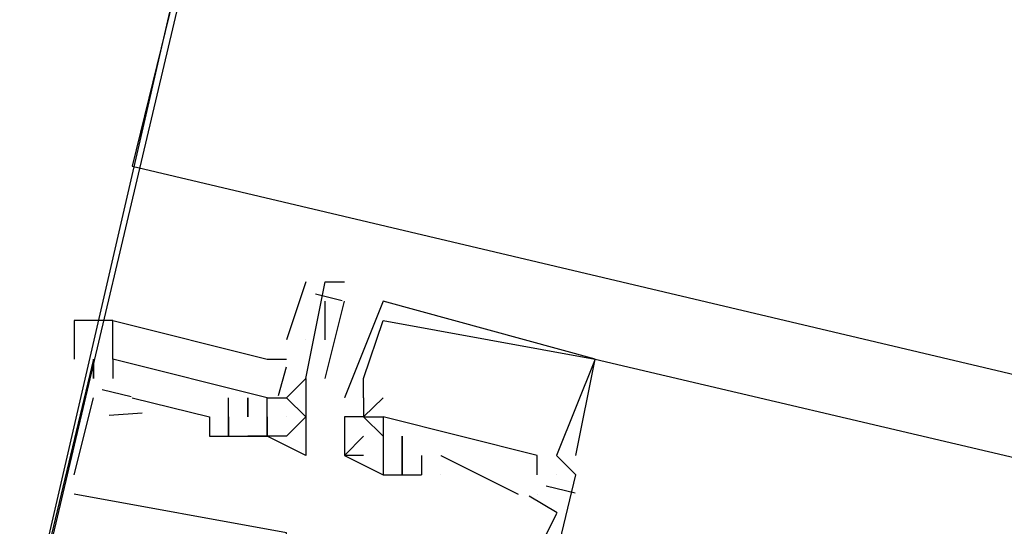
# Model space of a CAD drawing. Header units: feet. Extents: x -79 to 198, y -22 to 181.
# Tile 299 of 318: x 110.336 to 111.016, y 148.142 to 148.492. Entities that reach past the tile are written whole.
import ezdxf

# ---------------------------------------------------------------- set-up
doc = ezdxf.new("R2010")
doc.units = ezdxf.units.FT
doc.layers.add('A-LINEA', color=7, linetype='CONTINUOUS')
doc.layers.add('A-MURO-CONCRETO', color=8, linetype='CONTINUOUS')

msp = doc.modelspace()

# ---------------------------------------------------------------- linework, layer by layer
at = {"layer": 'A-LINEA'}
for p, q in [((110.5333, 148.3111), (110.52, 148.2711)), ((110.5467, 148.3111), (110.5467, 148.3111)), ((110.56, 148.3111), (110.56, 148.3111)), ((110.5401, 148.3028), (110.5584, 148.2984)), ((110.5467, 148.2444), (110.56, 148.2978)), ((110.5467, 148.2711), (110.5467, 148.2978)), ((110.56, 148.2978), (110.56, 148.2978)), ((110.5867, 148.2978), (110.5867, 148.2978)), ((110.5867, 148.2978), (110.5867, 148.2978)), ((110.5867, 148.2978), (110.5867, 148.2978)), ((110.5867, 148.2844), (110.5867, 148.2844)), ((110.5867, 148.2844), (110.5867, 148.2844)), ((110.5867, 148.2844), (110.5867, 148.2844)), ((110.4, 148.2578), (110.4, 148.2711)), ((110.5333, 148.2711), (110.5333, 148.2711)), ((110.3867, 148.2578), (110.3867, 148.2444)), ((110.3867, 148.2578), (110.3867, 148.2578)), ((110.3867, 148.2578), (110.3867, 148.2578)), ((110.3867, 148.2578), (110.3867, 148.2578)), ((110.3867, 148.2578), (110.3867, 148.2578)), ((110.4, 148.2578), (110.4, 148.2578)), ((110.4, 148.2578), (110.4, 148.2578)), ((110.4, 148.2578), (110.4, 148.2578)), ((110.7333, 148.2578), (110.7333, 148.2578)), ((110.7333, 148.2578), (110.7333, 148.2578)), ((110.7333, 148.2578), (118.9467, 146.3244)), ((110.7333, 148.2578), (110.7333, 148.2578)), ((110.7333, 148.2578), (110.7333, 148.2578)), ((110.7333, 148.2578), (110.7333, 148.2578)), ((110.7333, 148.2578), (110.7333, 148.2578)), ((110.5144, 148.2326), (110.52, 148.2525)), ((110.5144, 148.2326), (110.52, 148.2525)), ((110.5144, 148.2326), (110.52, 148.2525)), ((110.3867, 148.2444), (110.3867, 148.2444)), ((110.3867, 148.2444), (110.3867, 148.2444)), ((110.3867, 148.2444), (110.3867, 148.2444)), ((110.4, 148.2444), (110.4, 148.2444)), ((110.4, 148.2444), (110.4, 148.2444)), ((110.4, 148.2444), (110.4, 148.2444)), ((110.4, 148.2444), (110.4, 148.2444)), ((110.5333, 148.2444), (110.5333, 148.2444)), ((110.5333, 148.2444), (110.5333, 148.2444)), ((110.5333, 148.2444), (110.5333, 148.2444)), ((110.5467, 148.2444), (110.5467, 148.2444)), ((110.5733, 148.2444), (110.5733, 148.2444)), ((110.5733, 148.2444), (110.5733, 148.2444)), ((110.5733, 148.2444), (110.5733, 148.2444)), ((110.3927, 148.2368), (110.4127, 148.232)), ((110.3927, 148.2368), (110.4127, 148.232)), ((110.3927, 148.2368), (110.4127, 148.232)), ((110.3733, 148.1778), (110.3867, 148.2311)), ((110.3733, 148.1778), (110.3867, 148.2311)), ((110.3733, 148.1778), (110.3867, 148.2311)), ((110.3867, 148.2311), (110.3867, 148.2311)), ((110.3867, 148.2311), (110.3867, 148.2311)), ((110.3867, 148.2311), (110.3867, 148.2311)), ((110.4133, 148.2311), (110.4667, 148.2178)), ((110.4133, 148.2311), (110.4133, 148.2311)), ((110.4133, 148.2311), (110.4667, 148.2178)), ((110.4133, 148.2311), (110.4133, 148.2311)), ((110.4133, 148.2311), (110.4667, 148.2178)), ((110.4133, 148.2311), (110.4133, 148.2311)), ((110.48, 148.2178), (110.48, 148.2311)), ((110.48, 148.2311), (110.48, 148.2311)), ((110.48, 148.2178), (110.48, 148.2311)), ((110.48, 148.2311), (110.48, 148.2311)), ((110.48, 148.2178), (110.48, 148.2311)), ((110.48, 148.2311), (110.48, 148.2311)), ((110.4933, 148.2311), (110.4933, 148.2311)), ((110.4933, 148.2311), (110.4933, 148.2311)), ((110.4933, 148.2311), (110.4933, 148.2311)), ((110.4933, 148.2311), (110.4933, 148.2311)), ((110.4933, 148.2311), (110.4933, 148.2311)), ((110.4933, 148.2311), (110.4933, 148.2311)), ((110.5067, 148.2311), (110.5067, 148.2311)), ((110.5067, 148.2311), (110.5067, 148.2311)), ((110.5067, 148.2311), (110.5067, 148.2311)), ((110.5067, 148.2311), (110.5067, 148.2311)), ((110.5067, 148.2311), (110.5067, 148.2311)), ((110.52, 148.2311), (110.52, 148.2311)), ((110.52, 148.2311), (110.52, 148.2311)), ((110.5333, 148.2311), (110.5333, 148.2311)), ((110.56, 148.2311), (110.56, 148.2311)), ((110.56, 148.2311), (110.56, 148.2311)), ((110.56, 148.2311), (110.56, 148.2311)), ((110.5733, 148.2311), (110.5733, 148.2311)), ((110.5733, 148.2311), (110.5733, 148.2311)), ((110.5733, 148.2311), (110.5733, 148.2311)), ((110.5733, 148.2311), (110.5733, 148.2311)), ((110.5733, 148.2311), (110.5733, 148.2311)), ((110.5733, 148.2311), (110.5733, 148.2311)), ((110.5867, 148.2311), (110.5867, 148.2311)), ((110.5867, 148.2311), (110.5867, 148.2311)), ((110.5867, 148.2311), (110.5867, 148.2311)), ((110.3975, 148.2191), (110.4202, 148.2206)), ((110.3975, 148.2191), (110.4202, 148.2206)), ((110.3975, 148.2191), (110.4202, 148.2206)), ((110.4667, 148.2178), (110.4667, 148.2178)), ((110.4667, 148.2178), (110.4667, 148.2178)), ((110.4667, 148.2178), (110.4667, 148.2178)), ((110.48, 148.2178), (110.48, 148.2178)), ((110.48, 148.2178), (110.48, 148.2178)), ((110.48, 148.2178), (110.48, 148.2178)), ((110.48, 148.2178), (110.48, 148.2178)), ((110.48, 148.2178), (110.48, 148.2178)), ((110.48, 148.2178), (110.48, 148.2178)), ((110.4933, 148.2178), (110.4933, 148.2178)), ((110.4933, 148.2178), (110.4933, 148.2178)), ((110.4933, 148.2178), (110.4933, 148.2178)), ((110.4933, 148.2178), (110.4933, 148.2178)), ((110.4933, 148.2178), (110.4933, 148.2178)), ((110.4933, 148.2178), (110.4933, 148.2178)), ((110.5067, 148.2178), (110.5067, 148.2044)), ((110.5067, 148.2178), (110.5067, 148.2178)), ((110.5067, 148.2178), (110.5067, 148.2178)), ((110.5067, 148.2178), (110.5067, 148.2178)), ((110.5067, 148.2178), (110.5067, 148.2178)), ((110.5067, 148.2178), (110.5067, 148.2178)), ((110.5067, 148.2178), (110.5067, 148.2178)), ((110.5067, 148.2178), (110.5067, 148.2178)), ((110.5067, 148.2178), (110.5067, 148.2178)), ((110.52, 148.2178), (110.52, 148.2178)), ((110.5333, 148.2178), (110.5333, 148.2178)), ((110.56, 148.2178), (110.56, 148.2178)), ((110.56, 148.2178), (110.56, 148.2178)), ((110.56, 148.2178), (110.56, 148.2178)), ((110.56, 148.2178), (110.56, 148.2178)), ((110.56, 148.2178), (110.56, 148.2178)), ((110.56, 148.2178), (110.56, 148.2178)), ((110.5733, 148.2178), (110.5733, 148.2178)), ((110.5733, 148.2178), (110.5733, 148.2178)), ((110.5733, 148.2178), (110.5733, 148.2178)), ((110.5733, 148.2178), (110.5733, 148.2178)), ((110.5733, 148.2178), (110.5733, 148.2178)), ((110.5733, 148.2178), (110.5733, 148.2178)), ((110.5733, 148.2178), (110.5733, 148.2178)), ((110.5733, 148.2178), (110.5733, 148.2178)), ((110.5733, 148.2178), (110.5733, 148.2178)), ((110.5867, 148.2178), (110.5867, 148.2178)), ((110.5867, 148.2178), (110.5867, 148.2178)), ((110.5867, 148.2178), (110.5867, 148.2178)), ((110.5867, 148.2178), (110.5867, 148.2178)), ((110.5867, 148.2178), (110.5867, 148.2178)), ((110.5867, 148.2178), (110.5867, 148.2178)), ((110.4667, 148.2044), (110.4667, 148.2044)), ((110.4667, 148.2044), (110.4667, 148.2044)), ((110.4667, 148.2044), (110.4667, 148.2044)), ((110.48, 148.2044), (110.48, 148.2044)), ((110.48, 148.2044), (110.48, 148.2044)), ((110.48, 148.2044), (110.48, 148.2044)), ((110.48, 148.2044), (110.48, 148.2044)), ((110.48, 148.2044), (110.48, 148.2044)), ((110.48, 148.2044), (110.48, 148.2044)), ((110.4933, 148.2044), (110.4933, 148.2044)), ((110.4933, 148.2044), (110.4933, 148.2044)), ((110.4933, 148.2044), (110.4933, 148.2044)), ((110.5067, 148.2044), (110.5067, 148.2044)), ((110.5067, 148.2044), (110.5067, 148.2044)), ((110.5067, 148.2044), (110.5067, 148.2044)), ((110.5067, 148.2044), (110.5067, 148.2044)), ((110.5067, 148.2044), (110.5067, 148.2044)), ((110.5067, 148.2044), (110.5067, 148.2044)), ((110.52, 148.2044), (110.52, 148.2044)), ((110.5333, 148.2044), (110.5333, 148.2044)), ((110.56, 148.2044), (110.56, 148.2044)), ((110.56, 148.2044), (110.56, 148.2044)), ((110.56, 148.2044), (110.56, 148.2044)), ((110.5733, 148.2044), (110.5733, 148.2044)), ((110.5733, 148.2044), (110.5733, 148.2044)), ((110.5733, 148.2044), (110.5733, 148.2044)), ((110.5867, 148.2044), (110.5867, 148.2044)), ((110.5867, 148.2044), (110.5867, 148.1911)), ((110.5867, 148.2044), (110.5867, 148.2044)), ((110.5867, 148.2044), (110.5867, 148.2044)), ((110.5867, 148.2044), (110.5867, 148.2044)), ((110.5867, 148.2044), (110.5867, 148.1911)), ((110.5867, 148.2044), (110.5867, 148.2044)), ((110.5867, 148.2044), (110.5867, 148.2044)), ((110.5867, 148.2044), (110.5867, 148.2044)), ((110.5867, 148.2044), (110.5867, 148.1911)), ((110.5867, 148.2044), (110.5867, 148.2044)), ((110.5867, 148.2044), (110.5867, 148.2044)), ((110.6, 148.2044), (110.6, 148.2044)), ((110.6, 148.2044), (110.6, 148.2044)), ((110.6, 148.2044), (110.6, 148.2044)), ((110.6, 148.2044), (110.6, 148.2044)), ((110.6, 148.2044), (110.6, 148.2044)), ((110.6, 148.2044), (110.6, 148.2044)), ((110.5333, 148.1911), (110.5333, 148.1911)), ((110.56, 148.1911), (110.56, 148.1911)), ((110.56, 148.1911), (110.56, 148.1911)), ((110.56, 148.1911), (110.56, 148.1911)), ((110.56, 148.1911), (110.56, 148.1911)), ((110.56, 148.1911), (110.56, 148.1911)), ((110.56, 148.1911), (110.56, 148.1911)), ((110.5733, 148.1911), (110.5733, 148.1911)), ((110.5733, 148.1911), (110.5733, 148.1911)), ((110.5733, 148.1911), (110.5733, 148.1911)), ((110.5867, 148.1911), (110.5867, 148.1911)), ((110.5867, 148.1911), (110.5867, 148.1911)), ((110.5867, 148.1911), (110.5867, 148.1911)), ((110.5867, 148.1911), (110.5867, 148.1911)), ((110.5867, 148.1911), (110.5867, 148.1911)), ((110.5867, 148.1911), (110.5867, 148.1911)), ((110.5867, 148.1911), (110.5867, 148.1911)), ((110.5867, 148.1911), (110.5867, 148.1911)), ((110.5867, 148.1911), (110.5867, 148.1911)), ((110.6, 148.1911), (110.6, 148.1911)), ((110.6, 148.1911), (110.6, 148.1911)), ((110.6, 148.1911), (110.6, 148.1911)), ((110.6, 148.1911), (110.6, 148.1911)), ((110.6, 148.1911), (110.6, 148.1911)), ((110.6, 148.1911), (110.6, 148.1911)), ((110.6, 148.1911), (110.6, 148.1911)), ((110.6, 148.1911), (110.6, 148.1911)), ((110.6, 148.1911), (110.6, 148.1911)), ((110.6, 148.1911), (110.6, 148.1911)), ((110.6, 148.1911), (110.6, 148.1911)), ((110.6, 148.1911), (110.6, 148.1911)), ((110.6133, 148.1911), (110.6133, 148.1778)), ((110.6133, 148.1911), (110.6133, 148.1911)), ((110.6133, 148.1911), (110.6133, 148.1778)), ((110.6133, 148.1911), (110.6133, 148.1911)), ((110.6133, 148.1911), (110.6133, 148.1778)), ((110.6133, 148.1911), (110.6133, 148.1911)), ((110.6267, 148.1911), (110.68, 148.1644)), ((110.6267, 148.1911), (110.6267, 148.1911)), ((110.6267, 148.1911), (110.68, 148.1644)), ((110.6267, 148.1911), (110.6267, 148.1911)), ((110.6267, 148.1911), (110.68, 148.1644)), ((110.6267, 148.1911), (110.6267, 148.1911)), ((110.6933, 148.1911), (110.6933, 148.1911)), ((110.6933, 148.1911), (110.6933, 148.1911)), ((110.6933, 148.1911), (110.6933, 148.1911)), ((110.6933, 148.1911), (110.6933, 148.1911)), ((110.6933, 148.1911), (110.6933, 148.1911)), ((110.6933, 148.1911), (110.6933, 148.1911)), ((110.7067, 148.1911), (110.7067, 148.1911)), ((110.7067, 148.1911), (110.7067, 148.1911)), ((110.7067, 148.1911), (110.7067, 148.1911)), ((110.7067, 148.1911), (110.7067, 148.1911)), ((110.7067, 148.1911), (110.7067, 148.1911)), ((110.7067, 148.1911), (110.7067, 148.1911)), ((110.72, 148.1911), (110.72, 148.1911)), ((110.72, 148.1911), (110.72, 148.1911)), ((110.72, 148.1911), (110.72, 148.1911)), ((110.3733, 148.1778), (110.3733, 148.1778)), ((110.3733, 148.1778), (110.3733, 148.1778)), ((110.3733, 148.1778), (110.3733, 148.1778)), ((110.5867, 148.1778), (110.5867, 148.1778)), ((110.5867, 148.1778), (110.5867, 148.1778)), ((110.5867, 148.1778), (110.5867, 148.1778)), ((110.5867, 148.1778), (110.5867, 148.1778)), ((110.5867, 148.1778), (110.5867, 148.1778)), ((110.5867, 148.1778), (110.5867, 148.1778)), ((110.6, 148.1778), (110.6, 148.1778)), ((110.6, 148.1778), (110.6, 148.1778)), ((110.6, 148.1778), (110.6, 148.1778)), ((110.6, 148.1778), (110.6, 148.1778)), ((110.6, 148.1778), (110.6, 148.1778)), ((110.6, 148.1778), (110.6, 148.1778)), ((110.6133, 148.1778), (110.6133, 148.1778)), ((110.6133, 148.1778), (110.6133, 148.1778)), ((110.6133, 148.1778), (110.6133, 148.1778)), ((110.6133, 148.1778), (110.6133, 148.1778)), ((110.6133, 148.1778), (110.6133, 148.1778)), ((110.6133, 148.1778), (110.6133, 148.1778)), ((110.6267, 148.1778), (110.6267, 148.1778)), ((110.6267, 148.1778), (110.6267, 148.1778)), ((110.6267, 148.1778), (110.6267, 148.1778)), ((110.6933, 148.1778), (110.6933, 148.1778)), ((110.6933, 148.1778), (110.6933, 148.1778)), ((110.6933, 148.1778), (110.6933, 148.1778)), ((110.6933, 148.1778), (110.6933, 148.1778)), ((110.6933, 148.1778), (110.6933, 148.1778)), ((110.6933, 148.1778), (110.6933, 148.1778)), ((110.7067, 148.1778), (110.7067, 148.1778)), ((110.7067, 148.1778), (110.7067, 148.1778)), ((110.7067, 148.1778), (110.7067, 148.1778)), ((110.7067, 148.1778), (110.7067, 148.1778)), ((110.7067, 148.1778), (110.7067, 148.1778)), ((110.7067, 148.1778), (110.7067, 148.1778)), ((110.72, 148.1778), (110.72, 148.1778)), ((110.72, 148.1778), (110.72, 148.1778)), ((110.72, 148.1778), (110.72, 148.1778)), ((110.72, 148.1778), (110.72, 148.1778)), ((110.72, 148.1778), (110.72, 148.1778)), ((110.72, 148.1778), (110.72, 148.1778)), ((110.6994, 148.1701), (110.7194, 148.1654)), ((110.6994, 148.1701), (110.7194, 148.1654)), ((110.6994, 148.1701), (110.7194, 148.1654)), ((110.3733, 148.1644), (110.3733, 148.1644)), ((110.3733, 148.1644), (110.3733, 148.1644)), ((110.3733, 148.1644), (110.3733, 148.1644)), ((110.68, 148.1644), (110.68, 148.1644)), ((110.68, 148.1644), (110.68, 148.1644)), ((110.68, 148.1644), (110.68, 148.1644)), ((110.6876, 148.1633), (110.7071, 148.1517)), ((110.6876, 148.1633), (110.7071, 148.1517)), ((110.6876, 148.1633), (110.7071, 148.1517)), ((110.6933, 148.1644), (110.6933, 148.1644)), ((110.6933, 148.1644), (110.6933, 148.1644)), ((110.6933, 148.1644), (110.6933, 148.1644)), ((110.6933, 148.1644), (110.6933, 148.1644)), ((110.6933, 148.1644), (110.6933, 148.1644)), ((110.6933, 148.1644), (110.6933, 148.1644)), ((110.7067, 148.1511), (110.7067, 148.1511)), ((110.7067, 148.1511), (110.7067, 148.1511)), ((110.7067, 148.1511), (110.7067, 148.1511))]:
    msp.add_line(p, q, dxfattribs=at)
for points in [[(108.6533, 156.8844), (107, 149.8844), (110.5733, 149.0444), (110.4133, 148.3911), (124.3067, 145.1111)], [(110.2267, 147.5778), (110.5733, 149.0444), (106.1867, 150.0844), (105.84, 148.6178), (110.2267, 147.5778)], [(110.4133, 148.3911), (124.3067, 145.1111), (120.72, 129.9644)], [(110.5333, 148.2444), (110.5333, 148.2444), (110.5333, 148.2444), (110.5333, 148.2444), (110.5467, 148.3111), (110.5467, 148.3111), (110.56, 148.3111)], [(110.72, 148.1911), (110.7333, 148.2578), (110.7333, 148.2578), (110.5867, 148.2978), (110.56, 148.2311)], [(110.72, 148.1911), (110.7333, 148.2578), (110.7333, 148.2578), (110.5867, 148.2978), (110.56, 148.2311)], [(110.72, 148.1911), (110.7333, 148.2578), (110.7333, 148.2578), (110.5867, 148.2978), (110.56, 148.2311)], [(110.4, 148.2844), (110.3733, 148.2844), (110.3733, 148.2578)], [(110.5067, 148.2311), (110.4, 148.2578), (110.4, 148.2844), (110.5067, 148.2578), (110.52, 148.2578)], [(110.5067, 148.2311), (110.4, 148.2578), (110.4, 148.2844), (110.5067, 148.2578), (110.52, 148.2578)], [(110.5067, 148.2311), (110.4, 148.2578), (110.4, 148.2844), (110.5067, 148.2578), (110.52, 148.2578)], [(110.5733, 148.2311), (110.5733, 148.2311), (110.5733, 148.2444), (110.5733, 148.2444), (110.5867, 148.2844), (110.5867, 148.2844), (110.7333, 148.2578), (110.7333, 148.2578), (110.7067, 148.1911), (110.72, 148.1778)], [(110.5733, 148.2311), (110.5733, 148.2311), (110.5733, 148.2444), (110.5733, 148.2444), (110.5867, 148.2844), (110.5867, 148.2844), (110.7333, 148.2578), (110.7333, 148.2578), (110.7067, 148.1911), (110.72, 148.1778)], [(110.5733, 148.2311), (110.5733, 148.2311), (110.5733, 148.2444), (110.5733, 148.2444), (110.5867, 148.2844), (110.5867, 148.2844), (110.7333, 148.2578), (110.7333, 148.2578), (110.7067, 148.1911), (110.72, 148.1778)], [(110.3867, 148.2444), (110.3867, 148.2578), (110.2267, 147.5911)], [(110.3867, 148.2444), (110.3867, 148.2578), (110.2267, 147.5911)], [(110.3867, 148.2444), (110.3867, 148.2578), (110.2267, 147.5911)], [(110.5067, 148.2311), (110.4, 148.2578), (110.4, 148.2444)], [(110.5067, 148.2311), (110.4, 148.2578), (110.4, 148.2444)], [(110.5067, 148.2311), (110.4, 148.2578), (110.4, 148.2444)], [(110.5333, 148.2444), (110.52, 148.2311), (110.5333, 148.2178), (110.52, 148.2044), (110.5067, 148.2044)], [(110.5333, 148.2444), (110.5333, 148.2311), (110.5333, 148.2044), (110.5333, 148.1911), (110.5067, 148.2044), (110.5067, 148.2044), (110.5067, 148.2044), (110.5067, 148.2044), (110.5067, 148.2178), (110.5067, 148.2178), (110.5067, 148.2178)], [(110.4933, 148.2311), (110.4933, 148.2178), (110.4933, 148.2311), (110.4933, 148.2178), (110.4933, 148.2178)], [(110.4933, 148.2311), (110.4933, 148.2178), (110.4933, 148.2311), (110.4933, 148.2178), (110.4933, 148.2178)], [(110.4933, 148.2311), (110.4933, 148.2178), (110.4933, 148.2311), (110.4933, 148.2178), (110.4933, 148.2178)], [(110.5067, 148.2178), (110.5067, 148.2311), (110.52, 148.2311), (110.52, 148.2311)], [(110.5733, 148.2311), (110.5733, 148.2178), (110.56, 148.2178), (110.56, 148.2044), (110.56, 148.1911), (110.5867, 148.1778), (110.5867, 148.1778)], [(110.5733, 148.2311), (110.5733, 148.2178), (110.56, 148.2178), (110.56, 148.2044), (110.56, 148.1911), (110.5867, 148.1778), (110.5867, 148.1778)], [(110.5733, 148.2311), (110.5733, 148.2178), (110.56, 148.2178), (110.56, 148.2044), (110.56, 148.1911), (110.5867, 148.1778), (110.5867, 148.1778)], [(110.5867, 148.2044), (110.5733, 148.2178), (110.5733, 148.2178), (110.5867, 148.2311)], [(110.5867, 148.2044), (110.5733, 148.2178), (110.5733, 148.2178), (110.5867, 148.2311)], [(110.5867, 148.2044), (110.5733, 148.2178), (110.5733, 148.2178), (110.5867, 148.2311)], [(110.4667, 148.2178), (110.4667, 148.2044), (110.5067, 148.2044), (110.4933, 148.2044)], [(110.4667, 148.2178), (110.4667, 148.2044), (110.5067, 148.2044), (110.4933, 148.2044)], [(110.4667, 148.2178), (110.4667, 148.2044), (110.5067, 148.2044), (110.4933, 148.2044)], [(110.48, 148.2044), (110.48, 148.2178), (110.48, 148.2044)], [(110.48, 148.2044), (110.48, 148.2178), (110.48, 148.2044)], [(110.48, 148.2044), (110.48, 148.2178), (110.48, 148.2044)], [(110.5733, 148.2178), (110.5867, 148.2178), (110.5867, 148.2044), (110.5867, 148.2044), (110.5867, 148.1911), (110.5867, 148.1911), (110.5867, 148.1911)], [(110.5733, 148.2178), (110.5867, 148.2178), (110.5867, 148.2044), (110.5867, 148.2044), (110.5867, 148.1911), (110.5867, 148.1911), (110.5867, 148.1911)], [(110.5733, 148.2178), (110.5867, 148.2178), (110.5867, 148.2044), (110.5867, 148.2044), (110.5867, 148.1911), (110.5867, 148.1911), (110.5867, 148.1911)], [(110.6933, 148.1778), (110.6933, 148.1911), (110.5867, 148.2178), (110.5867, 148.2044)], [(110.6933, 148.1778), (110.6933, 148.1911), (110.5867, 148.2178), (110.5867, 148.2044)], [(110.6933, 148.1778), (110.6933, 148.1911), (110.5867, 148.2178), (110.5867, 148.2044)], [(110.5733, 148.1911), (110.56, 148.1911), (110.5733, 148.2044)], [(110.5733, 148.1911), (110.56, 148.1911), (110.5733, 148.2044)], [(110.5733, 148.1911), (110.56, 148.1911), (110.5733, 148.2044)], [(110.6, 148.1911), (110.6, 148.2044), (110.6, 148.1911), (110.6, 148.2044)], [(110.6, 148.1911), (110.6, 148.2044), (110.6, 148.1911), (110.6, 148.2044)], [(110.6, 148.1911), (110.6, 148.2044), (110.6, 148.1911), (110.6, 148.2044)], [(110.4133, 147.5644), (110.4, 147.5378), (110.56, 147.5111), (110.72, 148.1778), (110.7067, 148.1911)], [(110.4133, 147.5644), (110.4, 147.5378), (110.56, 147.5111), (110.72, 148.1778), (110.7067, 148.1911)], [(110.4133, 147.5644), (110.4, 147.5378), (110.56, 147.5111), (110.72, 148.1778), (110.7067, 148.1911)], [(110.5867, 148.1911), (110.5867, 148.1778), (110.6133, 148.1778)], [(110.5867, 148.1911), (110.5867, 148.1778), (110.6133, 148.1778)], [(110.5867, 148.1911), (110.5867, 148.1778), (110.6133, 148.1778)], [(110.6, 148.1911), (110.6, 148.1778), (110.6, 148.1911)], [(110.6, 148.1911), (110.6, 148.1778), (110.6, 148.1911)], [(110.6, 148.1911), (110.6, 148.1778), (110.6, 148.1911)], [(110.52, 148.1244), (110.52, 148.1378), (110.3733, 148.1644)], [(110.52, 148.1244), (110.52, 148.1378), (110.3733, 148.1644)], [(110.52, 148.1244), (110.52, 148.1378), (110.3733, 148.1644)], [(110.7067, 148.1511), (110.68, 148.0978), (110.5467, 148.1244), (110.6267, 148.0978), (110.6267, 148.0844), (110.68, 148.0711), (110.6667, 147.9911)], [(110.7067, 148.1511), (110.68, 148.0978), (110.5467, 148.1244), (110.6267, 148.0978), (110.6267, 148.0844), (110.68, 148.0711), (110.6667, 147.9911)], [(110.7067, 148.1511), (110.68, 148.0978), (110.5467, 148.1244), (110.6267, 148.0978), (110.6267, 148.0844), (110.68, 148.0711), (110.6667, 147.9911)]]:
    msp.add_lwpolyline(points, dxfattribs=at)
at = {"layer": 'A-MURO-CONCRETO'}
msp.add_lwpolyline([(105.84, 148.6178), (110.4667, 148.6178), (110.2267, 147.5778), (105.84, 148.6178), (105.84, 148.6178)], dxfattribs=at)

doc.saveas('drawing.dxf')
